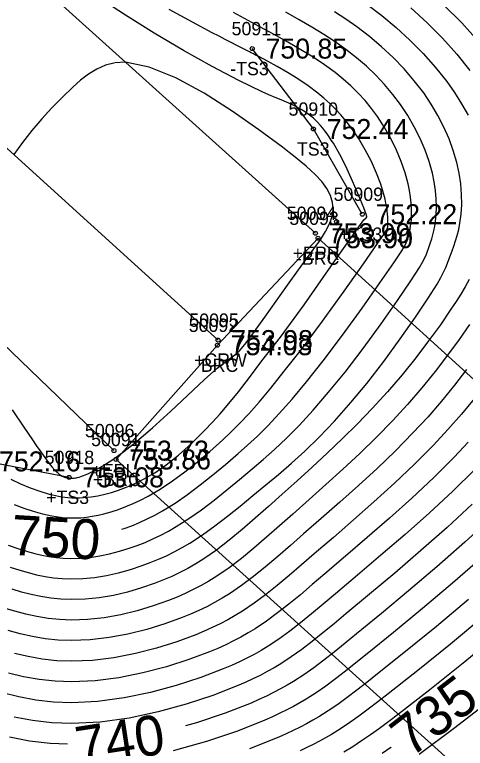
# Model space of a CAD drawing. Extents: x 1378535 to 1380697, y 997729 to 1000024.
# Drawn here: x 1379629.6 to 1379663.5, y 998964.8 to 999020 of the extents above; entities that cross this region are included whole.
import ezdxf

# ---------------------------------------------------------------- set-up
doc = ezdxf.new("R2010")
doc.units = 0
for name, color, linetype in [('RD_DTM_BkLn1', 7, 'Continuous'), ('RD_DTM_BkLn2', 7, 'Continuous'), ('RD_DTM_BkLn_txCode', 7, 'Continuous'), ('RD_DTM_Major1', 7, 'Continuous'), ('RD_DTM_Major1_Lbl', 7, 'Continuous'), ('RD_DTM_Minor1', 7, 'Continuous'), ('RD_EX_Bridge', 7, 'Continuous'), ('RD_EX_Bridge_txCode', 7, 'Continuous'), ('RD_EX_Road', 7, 'Continuous'), ('RD_EX_Road_txCode', 7, 'Continuous'), ('RD_EX_TX_Bridge_ELEV', 7, 'Continuous'), ('RD_EX_TX_Misc_ELEV', 7, 'Continuous'), ('RD_EX_TX_Road_ELEV', 7, 'Continuous'), ('RD_HC_Survey_ELEV', 7, 'Continuous'), ('RD_HC_Survey_txCode', 7, 'Continuous'), ('RD_SMD_Locator', 7, 'Continuous')]:
    doc.layers.add(name, color=color, linetype=linetype)

msp = doc.modelspace()

# ---------------------------------------------------------------- linework, layer by layer
at = {"layer": 'RD_DTM_BkLn1'}
msp.add_lwpolyline([(1379644.889, 998995.516), (1379603.59, 999033.022), (1379560.539, 999073.024), (1379518.05, 999111.381), (1379475.069, 999150.602), (1379431.045, 999190.013), (1379385.062, 999231.968), (1379339.18, 999273.058), (1379294.588, 999314.047), (1379247.38, 999356.59), (1379201.7, 999398.205), (1379156.533, 999438.891)], dxfattribs=at)
at = {"layer": 'RD_DTM_BkLn2'}
for points in [[(1379655.734, 999004.975), (1379652.066, 999011.375), (1379647.46, 999017.414)], [(1379633.695, 998985.206), (1379627.427, 998986.404), (1379622.542, 998990.205)]]:
    msp.add_lwpolyline(points, dxfattribs=at)
at = {"layer": 'RD_DTM_Major1'}
for points in [[(1379644.533, 999031.859), (1379645.056, 999031.546), (1379646.7, 999030.604), (1379648.288, 999029.721), (1379649.818, 999028.884), (1379651.289, 999028.081), (1379652.698, 999027.301), (1379653.543, 999026.821), (1379654.369, 999026.338), (1379655.184, 999025.842), (1379655.992, 999025.328), (1379656.801, 999024.787), (1379657.617, 999024.212), (1379659.043, 999023.13), (1379660.474, 999021.944), (1379661.875, 999020.677), (1379663.214, 999019.348), (1379664.458, 999017.979)], [(1379658.696, 999002.211), (1379658.875, 999002.519), (1379659.003, 999002.755), (1379659.09, 999002.938), (1379659.148, 999003.085), (1379659.189, 999003.215), (1379659.222, 999003.346), (1379659.258, 999003.501), (1379659.297, 999003.677), (1379659.335, 999003.873), (1379659.371, 999004.088), (1379659.401, 999004.323), (1379659.424, 999004.574), (1379659.441, 999004.953), (1379659.437, 999005.362), (1379659.411, 999005.799), (1379659.36, 999006.26), (1379659.283, 999006.745), (1379659.178, 999007.249), (1379658.953, 999008.075), (1379658.658, 999008.928), (1379658.299, 999009.793), (1379657.879, 999010.655), (1379657.405, 999011.5), (1379656.879, 999012.311), (1379656.426, 999012.926), (1379655.943, 999013.513), (1379655.428, 999014.074), (1379654.881, 999014.611), (1379654.3, 999015.127), (1379653.685, 999015.624), (1379652.889, 999016.206), (1379652.036, 999016.773), (1379651.124, 999017.334), (1379650.148, 999017.9), (1379649.105, 999018.479), (1379647.991, 999019.081), (1379646.046, 999020.118)], [(1379637.67, 998981.313), (1379637.826, 998981.363), (1379638.401, 998981.575), (1379638.978, 998981.813), (1379639.556, 998982.077), (1379640.136, 998982.37), (1379640.716, 998982.692), (1379641.657, 998983.274), (1379642.6, 998983.923), (1379643.545, 998984.631), (1379644.493, 998985.386), (1379645.444, 998986.179), (1379646.397, 998986.999), (1379647.111, 998987.628), (1379647.85, 998988.308), (1379648.638, 998989.082), (1379649.498, 998989.992), (1379650.454, 998991.08), (1379651.529, 998992.388), (1379652.805, 998993.951), (1379654.256, 998995.875), (1379655.727, 998997.911), (1379657.061, 998999.811), (1379658.103, 999001.327), (1379658.696, 999002.211)], [(1379663.578, 998993.302), (1379662.671, 998992.129), (1379661.697, 998990.938), (1379660.654, 998989.738), (1379659.546, 998988.539), (1379658.225, 998987.2), (1379656.849, 998985.881), (1379655.444, 998984.59), (1379654.037, 998983.333), (1379652.654, 998982.119), (1379651.322, 998980.954), (1379650.336, 998980.09), (1379649.388, 998979.265), (1379648.466, 998978.485), (1379647.56, 998977.755), (1379646.662, 998977.08), (1379645.761, 998976.466), (1379645.197, 998976.118), (1379644.625, 998975.793), (1379644.042, 998975.488), (1379643.443, 998975.2), (1379642.826, 998974.928), (1379642.187, 998974.667), (1379640.893, 998974.198), (1379639.53, 998973.78), (1379638.123, 998973.429), (1379636.697, 998973.162), (1379635.276, 998972.992), (1379633.885, 998972.937), (1379632.874, 998972.977), (1379631.892, 998973.082), (1379630.938, 998973.243), (1379630.009, 998973.452), (1379629.104, 998973.699)], [(1379665.469, 998982.184), (1379663.447, 998980.33), (1379661.332, 998978.479), (1379659.212, 998976.682), (1379657.173, 998974.989), (1379655.301, 998973.45), (1379654.437, 998972.741), (1379653.623, 998972.082), (1379652.844, 998971.469), (1379652.084, 998970.9), (1379651.329, 998970.369), (1379650.564, 998969.875), (1379650.078, 998969.585), (1379649.578, 998969.306), (1379649.062, 998969.036), (1379648.524, 998968.771), (1379647.961, 998968.51), (1379647.37, 998968.252), (1379645.423, 998967.486), (1379643.261, 998966.761), (1379642.436, 998966.532)], [(1379633.575, 998965.153), (1379632.267, 998965.204), (1379630.708, 998965.392), (1379629.221, 998965.682)], [(1379657.901, 998964.929), (1379657.871, 998964.908), (1379657.22, 998964.455)]]:
    msp.add_lwpolyline(points, dxfattribs=at)
at = {"layer": 'RD_DTM_Minor1'}
for points in [[(1379656.029, 999004.7), (1379656.073, 999004.767), (1379656.083, 999004.784), (1379656.087, 999004.795), (1379656.085, 999004.803), (1379656.058, 999004.87), (1379656.047, 999004.898), (1379655.944, 999005.172), (1379655.84, 999005.445), (1379655.596, 999006.065), (1379655.281, 999006.825), (1379654.908, 999007.677), (1379654.489, 999008.573), (1379654.035, 999009.463), (1379653.56, 999010.299), (1379653.404, 999010.548), (1379653.247, 999010.787), (1379653.088, 999011.015), (1379652.927, 999011.232), (1379652.764, 999011.439), (1379652.597, 999011.635), (1379652.333, 999011.918), (1379652.058, 999012.177), (1379651.77, 999012.416), (1379651.466, 999012.637), (1379651.144, 999012.842), (1379650.801, 999013.034), (1379650.437, 999013.214), (1379650.048, 999013.39), (1379649.633, 999013.567), (1379649.191, 999013.751), (1379648.72, 999013.949), (1379648.218, 999014.168), (1379646.448, 999015.012), (1379644.448, 999016.062), (1379642.304, 999017.267), (1379640.101, 999018.575), (1379637.924, 999019.935), (1379635.86, 999021.294)], [(1379656.083, 999020.747), (1379657.193, 999019.9), (1379658.276, 999018.996), (1379659.319, 999018.041), (1379660.308, 999017.042), (1379661.232, 999016.007), (1379662.078, 999014.942), (1379662.668, 999014.108), (1379663.203, 999013.263), (1379663.684, 999012.408)], [(1379657.362, 999003.455), (1379657.477, 999003.644), (1379657.555, 999003.782), (1379657.604, 999003.881), (1379657.632, 999003.955), (1379657.645, 999004.017), (1379657.651, 999004.079), (1379657.662, 999004.25), (1379657.665, 999004.357), (1379657.666, 999004.478), (1379657.663, 999004.613), (1379657.657, 999004.76), (1379657.639, 999004.987), (1379657.61, 999005.237), (1379657.569, 999005.509), (1379657.514, 999005.802), (1379657.445, 999006.114), (1379657.361, 999006.445), (1379657.119, 999007.222), (1379656.803, 999008.056), (1379656.416, 999008.926), (1379655.962, 999009.807), (1379655.447, 999010.677), (1379654.875, 999011.512), (1379654.507, 999011.986), (1379654.121, 999012.439), (1379653.717, 999012.874), (1379653.294, 999013.29), (1379652.853, 999013.689), (1379652.394, 999014.07), (1379651.655, 999014.626), (1379650.89, 999015.143), (1379650.116, 999015.623), (1379649.348, 999016.065), (1379648.604, 999016.47), (1379647.898, 999016.839), (1379647.765, 999016.908), (1379647.633, 999016.976), (1379647.502, 999017.043), (1379647.373, 999017.109), (1379647.244, 999017.174), (1379647.116, 999017.24), (1379646.713, 999017.445), (1379646.304, 999017.655), (1379645.881, 999017.872), (1379645.438, 999018.101), (1379644.967, 999018.346), (1379644.462, 999018.61), (1379642.966, 999019.404), (1379641.213, 999020.36)], [(1379660.03, 999000.966), (1379660.259, 999001.375), (1379660.43, 999001.702), (1379660.556, 999001.968), (1379660.649, 999002.194), (1379660.723, 999002.402), (1379660.869, 999002.854), (1379660.951, 999003.121), (1379661.032, 999003.412), (1379661.11, 999003.727), (1379661.179, 999004.064), (1379661.237, 999004.423), (1379661.29, 999004.956), (1379661.309, 999005.524), (1379661.292, 999006.123), (1379661.237, 999006.749), (1379661.141, 999007.396), (1379661.002, 999008.061), (1379660.763, 999008.923), (1379660.454, 999009.797), (1379660.081, 999010.672), (1379659.647, 999011.539), (1379659.156, 999012.388), (1379658.613, 999013.211), (1379658.036, 999013.978), (1379657.414, 999014.712), (1379656.749, 999015.413), (1379656.042, 999016.083), (1379655.295, 999016.724), (1379654.509, 999017.336), (1379653.694, 999017.916), (1379652.838, 999018.478), (1379651.937, 999019.032), (1379650.987, 999019.585), (1379649.982, 999020.147)], [(1379661.364, 998999.721), (1379661.634, 999000.218), (1379661.844, 999000.63), (1379662.007, 999000.98), (1379662.138, 999001.29), (1379662.252, 999001.583), (1379662.487, 999002.213), (1379662.617, 999002.575), (1379662.748, 999002.965), (1379662.872, 999003.381), (1379662.984, 999003.822), (1379663.078, 999004.289), (1379663.168, 999004.977), (1379663.209, 999005.704), (1379663.197, 999006.464), (1379663.133, 999007.25), (1379663.013, 999008.054), (1379662.835, 999008.87), (1379662.578, 999009.756), (1379662.254, 999010.642), (1379661.867, 999011.523), (1379661.418, 999012.393), (1379660.912, 999013.249), (1379660.349, 999014.083), (1379659.644, 999015.003), (1379658.876, 999015.888), (1379658.053, 999016.737), (1379657.181, 999017.546), (1379656.265, 999018.316), (1379655.314, 999019.044), (1379654.487, 999019.626), (1379653.634, 999020.185)], [(1379659.381, 999020.467), (1379660.6, 999019.357), (1379661.761, 999018.196), (1379662.842, 999016.996), (1379663.82, 999015.771)], [(1379646.524, 998994.746), (1379646.999, 998995.31), (1379647.643, 998996.17), (1379648.408, 998997.237), (1379650.101, 998999.634), (1379650.931, 999000.786), (1379652.102, 999002.365), (1379652.583, 999003.045), (1379652.979, 999003.669), (1379653.278, 999004.252), (1379653.468, 999004.807), (1379653.539, 999005.338), (1379653.494, 999005.861), (1379653.335, 999006.38), (1379653.066, 999006.898), (1379652.687, 999007.422), (1379652.201, 999007.956), (1379651.875, 999008.268), (1379651.515, 999008.587), (1379651.12, 999008.917), (1379650.691, 999009.26), (1379650.228, 999009.62), (1379649.731, 999009.999), (1379647.958, 999011.316), (1379645.958, 999012.716), (1379643.844, 999014.061), (1379641.729, 999015.212), (1379639.724, 999016.032), (1379637.942, 999016.384), (1379637.154, 999016.345), (1379636.437, 999016.17), (1379635.775, 999015.879), (1379635.155, 999015.494), (1379634.559, 999015.033), (1379633.974, 999014.517), (1379633.189, 999013.771), (1379632.406, 999012.973), (1379631.637, 999012.133), (1379630.893, 999011.262), (1379630.187, 999010.369), (1379629.529, 999009.465)], [(1379629.305, 998985.057), (1379630.032, 998984.718), (1379630.765, 998984.416), (1379631.491, 998984.158), (1379632.197, 998983.95), (1379632.438, 998983.89), (1379632.675, 998983.837), (1379632.909, 998983.791), (1379633.14, 998983.753), (1379633.368, 998983.721), (1379633.593, 998983.697), (1379633.891, 998983.675), (1379634.185, 998983.666), (1379634.478, 998983.669), (1379634.769, 998983.682), (1379635.061, 998983.707), (1379635.353, 998983.741), (1379635.862, 998983.824), (1379636.375, 998983.935), (1379636.892, 998984.074), (1379637.41, 998984.239), (1379637.929, 998984.431), (1379638.448, 998984.649), (1379639.285, 998985.057), (1379640.132, 998985.55), (1379641.004, 998986.147), (1379641.914, 998986.865), (1379642.878, 998987.725), (1379643.909, 998988.745), (1379644.458, 998989.326), (1379645.047, 998989.982), (1379645.696, 998990.743), (1379646.423, 998991.64), (1379647.249, 998992.702), (1379648.192, 998993.96), (1379649.582, 998995.739), (1379651.358, 998998.178), (1379653.204, 999000.786), (1379654.807, 999003.07), (1379655.854, 999004.539), (1379656.029, 999004.7)], [(1379629.567, 998983.178), (1379630.29, 998982.901), (1379631.006, 998982.661), (1379631.706, 998982.462), (1379632.049, 998982.38), (1379632.388, 998982.31), (1379632.722, 998982.252), (1379633.052, 998982.207), (1379633.38, 998982.175), (1379633.706, 998982.157), (1379634.139, 998982.154), (1379634.571, 998982.174), (1379635.003, 998982.217), (1379635.437, 998982.282), (1379635.873, 998982.367), (1379636.314, 998982.471), (1379636.855, 998982.623), (1379637.402, 998982.801), (1379637.955, 998983.007), (1379638.512, 998983.241), (1379639.072, 998983.503), (1379639.635, 998983.794), (1379640.549, 998984.326), (1379641.468, 998984.932), (1379642.395, 998985.608), (1379643.332, 998986.35), (1379644.282, 998987.157), (1379645.246, 998988.025), (1379645.864, 998988.606), (1379646.512, 998989.247), (1379647.212, 998989.987), (1379647.988, 998990.863), (1379648.863, 998991.913), (1379649.861, 998993.174), (1379651.175, 998994.813), (1379652.747, 998996.927), (1379654.365, 998999.182), (1379655.815, 999001.244), (1379656.885, 999002.78), (1379657.362, 999003.455)], [(1379629.126, 998980.117), (1379629.852, 998979.863), (1379630.577, 998979.638), (1379631.113, 998979.493), (1379631.647, 998979.368), (1379632.182, 998979.266), (1379632.718, 998979.188), (1379633.256, 998979.136), (1379633.798, 998979.113), (1379634.527, 998979.128), (1379635.262, 998979.193), (1379636, 998979.304), (1379636.739, 998979.457), (1379637.476, 998979.649), (1379638.209, 998979.876), (1379638.807, 998980.087), (1379639.402, 998980.32), (1379639.993, 998980.576), (1379640.582, 998980.858), (1379641.169, 998981.167), (1379641.756, 998981.503), (1379642.703, 998982.107), (1379643.65, 998982.776), (1379644.6, 998983.497), (1379645.551, 998984.259), (1379646.507, 998985.05), (1379647.466, 998985.857), (1379648.292, 998986.558), (1379649.143, 998987.304), (1379650.038, 998988.14), (1379650.999, 998989.106), (1379652.045, 998990.246), (1379653.197, 998991.602), (1379654.442, 998993.105), (1379655.796, 998994.88), (1379657.146, 998996.74), (1379658.377, 998998.498), (1379659.377, 998999.969), (1379660.03, 999000.966)], [(1379629.267, 998978.457), (1379629.999, 998978.223), (1379630.625, 998978.046), (1379631.255, 998977.892), (1379631.889, 998977.766), (1379632.529, 998977.669), (1379633.175, 998977.606), (1379633.831, 998977.58), (1379634.718, 998977.605), (1379635.615, 998977.694), (1379636.517, 998977.842), (1379637.416, 998978.042), (1379638.307, 998978.288), (1379639.182, 998978.575), (1379639.799, 998978.803), (1379640.406, 998979.05), (1379641.005, 998979.319), (1379641.598, 998979.61), (1379642.186, 998979.927), (1379642.771, 998980.269), (1379643.713, 998980.88), (1379644.655, 998981.554), (1379645.599, 998982.278), (1379646.549, 998983.041), (1379647.507, 998983.832), (1379648.478, 998984.64), (1379649.426, 998985.428), (1379650.402, 998986.26), (1379651.42, 998987.176), (1379652.494, 998988.214), (1379653.638, 998989.414), (1379654.866, 998990.816), (1379656.079, 998992.263), (1379657.348, 998993.909), (1379658.592, 998995.617), (1379659.73, 998997.247), (1379660.681, 998998.661), (1379661.364, 998999.721)], [(1379663.773, 999000.064), (1379663.467, 998999.528), (1379663.138, 998998.978), (1379662.782, 998998.413), (1379662.4, 998997.828), (1379661.605, 998996.67), (1379660.72, 998995.452), (1379659.756, 998994.196), (1379658.723, 998992.919), (1379657.63, 998991.642), (1379656.488, 998990.384), (1379655.382, 998989.237), (1379654.252, 998988.122), (1379653.11, 998987.038), (1379651.965, 998985.981), (1379650.829, 998984.951), (1379649.712, 998983.944), (1379648.69, 998983.023), (1379647.691, 998982.132), (1379646.708, 998981.282), (1379645.739, 998980.483), (1379644.777, 998979.746), (1379643.819, 998979.082), (1379643.225, 998978.711), (1379642.629, 998978.37), (1379642.028, 998978.056), (1379641.418, 998977.766), (1379640.797, 998977.498), (1379640.164, 998977.25), (1379639.143, 998976.896), (1379638.094, 998976.591), (1379637.029, 998976.342), (1379635.958, 998976.159), (1379634.893, 998976.048), (1379633.844, 998976.018), (1379633.075, 998976.052), (1379632.319, 998976.13), (1379631.576, 998976.25), (1379630.844, 998976.405), (1379630.123, 998976.59), (1379629.41, 998976.802)], [(1379663.788, 998996.692), (1379663.007, 998995.557), (1379662.146, 998994.375), (1379661.211, 998993.16), (1379660.207, 998991.927), (1379659.139, 998990.688), (1379658.013, 998989.46), (1379656.799, 998988.216), (1379655.548, 998987), (1379654.276, 998985.813), (1379653.002, 998984.658), (1379651.744, 998983.536), (1379650.519, 998982.45), (1379649.515, 998981.557), (1379648.54, 998980.7), (1379647.588, 998979.885), (1379646.651, 998979.12), (1379645.721, 998978.415), (1379644.791, 998977.776), (1379644.212, 998977.416), (1379643.628, 998977.083), (1379643.034, 998976.773), (1379642.429, 998976.484), (1379641.808, 998976.212), (1379641.17, 998975.957), (1379640.011, 998975.545), (1379638.806, 998975.185), (1379637.572, 998974.886), (1379636.326, 998974.662), (1379635.085, 998974.523), (1379633.868, 998974.48), (1379632.979, 998974.517), (1379632.11, 998974.609), (1379631.262, 998974.748), (1379630.431, 998974.929), (1379629.618, 998975.145), (1379628.818, 998975.39)], [(1379629.428, 998990.273), (1379630.301, 998988.963), (1379630.933, 998988.03), (1379631.222, 998987.61), (1379631.493, 998987.22), (1379631.748, 998986.861), (1379631.988, 998986.533), (1379632.201, 998986.253), (1379632.404, 998986.002), (1379632.6, 998985.78), (1379632.794, 998985.589), (1379632.986, 998985.43), (1379633.182, 998985.304), (1379633.293, 998985.249), (1379633.406, 998985.205), (1379633.523, 998985.171), (1379633.644, 998985.148), (1379633.77, 998985.136), (1379633.901, 998985.135), (1379633.945, 998985.137), (1379633.99, 998985.14), (1379634.081, 998985.15), (1379634.176, 998985.164), (1379634.241, 998985.176), (1379634.307, 998985.19), (1379634.444, 998985.225), (1379634.588, 998985.268), (1379635.111, 998985.47), (1379635.701, 998985.761), (1379636.351, 998986.14), (1379637.055, 998986.603), (1379637.808, 998987.149), (1379638.605, 998987.775), (1379639.962, 998988.933), (1379641.341, 998990.184), (1379643.854, 998992.529), (1379644.833, 998993.403), (1379645.522, 998993.933), (1379645.719, 998994.086), (1379645.886, 998994.205), (1379646.036, 998994.311), (1379646.184, 998994.423), (1379646.342, 998994.561), (1379646.524, 998994.746)], [(1379664.136, 998991.101), (1379663.191, 998989.953), (1379662.175, 998988.791), (1379661.087, 998987.623), (1379659.659, 998986.189), (1379658.157, 998984.766), (1379656.615, 998983.367), (1379655.071, 998982.007), (1379653.561, 998980.699), (1379652.122, 998979.457), (1379651.157, 998978.621), (1379650.234, 998977.829), (1379649.342, 998977.083), (1379648.468, 998976.386), (1379647.6, 998975.742), (1379646.727, 998975.153), (1379646.179, 998974.817), (1379645.621, 998974.5), (1379645.049, 998974.201), (1379644.459, 998973.916), (1379643.848, 998973.644), (1379643.212, 998973.381), (1379641.785, 998972.853), (1379640.264, 998972.376), (1379638.681, 998971.971), (1379637.07, 998971.658), (1379635.465, 998971.457), (1379633.897, 998971.388), (1379632.763, 998971.432), (1379631.666, 998971.551), (1379630.606, 998971.735), (1379629.579, 998971.973)], [(1379663.7, 998987.847), (1379662.635, 998986.71), (1379661.101, 998985.182), (1379659.47, 998983.653), (1379657.788, 998982.145), (1379656.104, 998980.678), (1379654.466, 998979.275), (1379652.919, 998977.957), (1379651.977, 998977.151), (1379651.08, 998976.392), (1379650.217, 998975.68), (1379649.373, 998975.016), (1379648.536, 998974.402), (1379647.691, 998973.837), (1379647.159, 998973.513), (1379646.615, 998973.205), (1379646.055, 998972.913), (1379645.476, 998972.632), (1379644.874, 998972.36), (1379644.244, 998972.096), (1379642.686, 998971.51), (1379641.005, 998970.973), (1379639.244, 998970.512), (1379637.446, 998970.151), (1379635.652, 998969.916), (1379633.904, 998969.833), (1379632.645, 998969.882), (1379631.434, 998970.017), (1379630.267, 998970.225), (1379629.142, 998970.493)], [(1379664.189, 998985.8), (1379662.55, 998984.179), (1379660.789, 998982.543), (1379658.965, 998980.923), (1379657.138, 998979.348), (1379655.368, 998977.849), (1379653.714, 998976.456), (1379652.796, 998975.681), (1379651.927, 998974.955), (1379651.092, 998974.277), (1379650.278, 998973.645), (1379649.469, 998973.059), (1379648.652, 998972.519), (1379648.135, 998972.206), (1379647.606, 998971.908), (1379647.059, 998971.622), (1379646.493, 998971.346), (1379645.902, 998971.077), (1379645.282, 998970.813), (1379643.593, 998970.168), (1379641.753, 998969.57), (1379639.812, 998969.051), (1379637.823, 998968.641), (1379635.838, 998968.371), (1379633.908, 998968.274), (1379632.523, 998968.327), (1379631.196, 998968.479), (1379629.922, 998968.712), (1379628.7, 998969.012)], [(1379664.006, 998983.18), (1379662.114, 998981.436), (1379660.146, 998979.701), (1379658.174, 998978.016), (1379656.27, 998976.42), (1379654.508, 998974.953), (1379653.616, 998974.211), (1379652.774, 998973.518), (1379651.968, 998972.873), (1379651.181, 998972.273), (1379650.4, 998971.715), (1379649.609, 998971.198), (1379649.108, 998970.897), (1379648.594, 998970.608), (1379648.062, 998970.33), (1379647.509, 998970.059), (1379646.931, 998969.794), (1379646.324, 998969.532), (1379644.506, 998968.827), (1379642.505, 998968.166), (1379640.383, 998967.587), (1379638.201, 998967.126), (1379636.022, 998966.821), (1379633.908, 998966.709), (1379632.397, 998966.768), (1379630.953, 998966.937), (1379629.573, 998967.198)], [(1379664.787, 998979.226), (1379662.525, 998977.258), (1379660.256, 998975.347), (1379658.078, 998973.556), (1379656.094, 998971.945), (1379655.259, 998971.272), (1379654.472, 998970.647), (1379653.72, 998970.066), (1379652.986, 998969.526), (1379652.256, 998969.022), (1379651.515, 998968.55), (1379651.044, 998968.272), (1379650.56, 998968.002), (1379650.059, 998967.74), (1379649.537, 998967.482), (1379648.991, 998967.227), (1379648.418, 998966.972), (1379646.342, 998966.144), (1379644.018, 998965.353), (1379641.527, 998964.65)], [(1379663.727, 998976.037), (1379661.306, 998974.012), (1379658.987, 998972.121), (1379656.886, 998970.439), (1379656.082, 998969.803), (1379655.323, 998969.212), (1379654.596, 998968.663), (1379653.887, 998968.152), (1379653.181, 998967.673), (1379652.463, 998967.223), (1379652.008, 998966.956), (1379651.539, 998966.696), (1379651.054, 998966.442), (1379650.549, 998966.191), (1379650.022, 998965.942), (1379649.469, 998965.694), (1379647.262, 998964.8)], [(1379664.941, 998974.817), (1379662.365, 998972.676), (1379659.901, 998970.686), (1379657.677, 998968.932), (1379656.905, 998968.333), (1379656.174, 998967.778), (1379655.473, 998967.261), (1379654.787, 998966.778), (1379654.103, 998966.324), (1379653.409, 998965.894), (1379652.968, 998965.638), (1379652.515, 998965.388), (1379652.047, 998965.142), (1379651.561, 998964.899), (1379651.054, 998964.658)], [(1379666.169, 998973.599), (1379663.438, 998971.341), (1379660.823, 998969.25), (1379658.464, 998967.422), (1379657.726, 998966.863), (1379657.025, 998966.344), (1379656.348, 998965.858), (1379655.685, 998965.403), (1379655.023, 998964.973), (1379654.351, 998964.563)], [(1379665.644, 998968.678), (1379662.695, 998966.377), (1379660.011, 998964.385)]]:
    msp.add_lwpolyline(points, dxfattribs=at)
at = {"layer": 'RD_EX_Bridge'}
for points in [[(1379637.224, 998986.549), (1379644.844, 998995.13), (1379652.407, 999003.171), (1379729.964, 998932.802)], [(1379637.224, 998986.549), (1379715.012, 998916.385), (1379722.406, 998924.582), (1379729.964, 998932.802)]]:
    msp.add_lwpolyline(points, dxfattribs=at)
at = {"layer": 'RD_EX_Road'}
for points in [[(1379652.216, 999003.544), (1379610.671, 999040.913), (1379567.405, 999079.792), (1379524.774, 999119.811), (1379481.793, 999158.312), (1379438.693, 999197.69), (1379392.81, 999238.626), (1379346.749, 999280.784), (1379301.799, 999321.656), (1379254.546, 999364.519), (1379209.475, 999405.54), (1379163.997, 999446.485)], [(1379637.067, 998987.215), (1379597.137, 999025.676), (1379553.307, 999065.907), (1379510.702, 999104.297), (1379468.488, 999142.894), (1379424.884, 999182.89), (1379377.902, 999224.837), (1379333.605, 999264.984), (1379287.277, 999307.211), (1379240.784, 999348.984), (1379194.921, 999391.17), (1379151.382, 999431.093)]]:
    msp.add_lwpolyline(points, dxfattribs=at)
at = {"layer": 'RD_SMD_Locator'}
for centre in [(1379647.46, 999017.414), (1379652.066, 999011.375), (1379655.734, 999004.975), (1379653.797, 999004.417), (1379652.216, 999003.544), (1379652.407, 999003.171), (1379644.844, 998995.13), (1379644.889, 998995.516), (1379637.067, 998987.215), (1379637.224, 998986.549), (1379635.637, 998985.675), (1379633.695, 998985.206)]:
    msp.add_circle(centre, 0.15, dxfattribs=at)

# ---------------------------------------------------------------- texts
at = {"layer": 'RD_DTM_BkLn_txCode'}
for s, p in [('50911', (1379645.909, 999018.414)), ('-TS3', (1379645.806, 999015.414)), ('50910', (1379650.192, 999012.375)), ('TS3', (1379650.822, 999009.375)), ('50909', (1379653.577, 999005.975)), ('+TS3', (1379654.002, 999002.975)), ('50918', (1379631.86, 998986.206)), ('+TS3', (1379631.963, 998983.206))]:
    msp.add_text(s, height=1, dxfattribs=at).set_placement(p)
at = {"layer": 'RD_DTM_Major1_Lbl'}
for s, rotation, p in [('750', 356.6704, (1379629.27, 998979.396)), ('735', 37.6034, (1379659.369, 998964.087)), ('740', 8.8464, (1379634.432, 998963.451))]:
    msp.add_text(s, height=3, rotation=rotation, dxfattribs=at).set_placement(p)
at = {"layer": 'RD_EX_Bridge_txCode'}
for s, p in [('50093', (1379650.25, 999004.171)), ('-BRC', (1379650.746, 999001.171)), ('50092', (1379642.687, 998996.13)), ('BRC', (1379643.592, 998993.13)), ('50091', (1379635.35, 998987.549)), ('+BRC', (1379635.484, 998984.549))]:
    msp.add_text(s, height=1, dxfattribs=at).set_placement(p)
at = {"layer": 'RD_EX_Road_txCode'}
for s, p in [('50094', (1379650.059, 999004.544)), ('+EPR', (1379650.499, 999001.544)), ('50096', (1379634.886, 998988.215)), ('+EPL', (1379635.374, 998985.215))]:
    msp.add_text(s, height=1, dxfattribs=at).set_placement(p)
at = {"layer": 'RD_EX_TX_Bridge_ELEV'}
for s, p in [('753.90', (1379653.407, 999002.421)), ('754.03', (1379645.844, 998994.38)), ('753.86', (1379638.224, 998985.799))]:
    msp.add_text(s, height=1.5, dxfattribs=at).set_placement(p)
at = {"layer": 'RD_EX_TX_Misc_ELEV'}
for s, p in [('750.85', (1379648.46, 999016.664)), ('752.44', (1379653.066, 999010.625)), ('752.22', (1379656.734, 999004.225)), ('752.16', (1379628.427, 998985.654)), ('753.08', (1379634.695, 998984.456))]:
    msp.add_text(s, height=1.5, dxfattribs=at).set_placement(p)
at = {"layer": 'RD_EX_TX_Road_ELEV'}
for s, p in [('753.99', (1379653.216, 999002.794)), ('753.73', (1379638.067, 998986.465))]:
    msp.add_text(s, height=1.5, dxfattribs=at).set_placement(p)
at = {"layer": 'RD_HC_Survey_ELEV'}
msp.add_text('753.98', height=1.5, dxfattribs=at).set_placement((1379645.889, 998994.766))
at = {"layer": 'RD_HC_Survey_txCode'}
for s, p in [('50095', (1379642.732, 998996.516)), ('+CRW', (1379643.086, 998993.516))]:
    msp.add_text(s, height=1, dxfattribs=at).set_placement(p)

doc.saveas('drawing.dxf')
